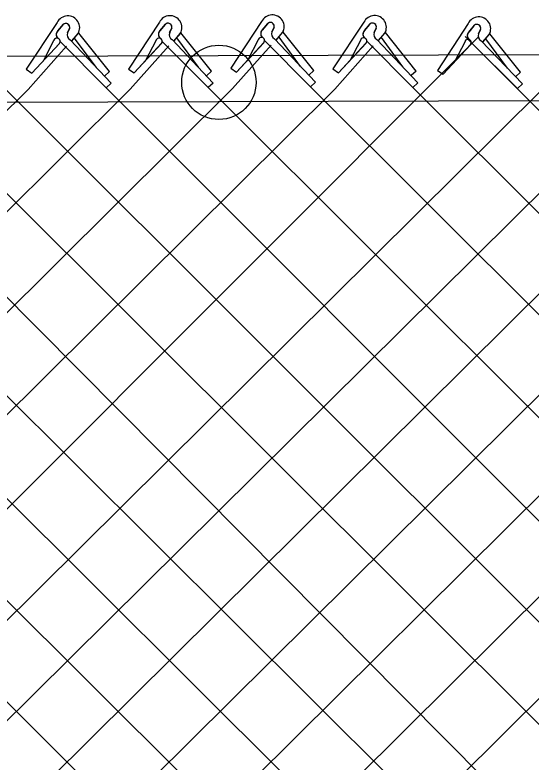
# Model space of a CAD drawing. Extents: x 0 to 2.85, y -0.1 to 1.83.
# Drawn here: x 0.6127 to 0.6534, y 0.8672 to 0.9262 of the extents above; entities that cross this region are included whole.
import ezdxf

# ---------------------------------------------------------------- set-up
doc = ezdxf.new("R2010")
doc.units = 0
doc.layers.add('sb_Chainlink Fence', color=7, linetype='Continuous')
doc.layers.add('sb_Existing Structural Steel', color=7, linetype='Continuous')

msp = doc.modelspace()

# ---------------------------------------------------------------- linework, layer by layer
at = {"layer": 'sb_Chainlink Fence'}
for p, q in [((0.6160067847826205, 0.9255778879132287), (0.6135703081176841, 0.9218889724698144)), ((0.6160543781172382, 0.924909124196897), (0.6164995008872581, 0.9254361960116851)), ((0.6164584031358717, 0.9253928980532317), (0.6160543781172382, 0.924909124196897)), ((0.6240610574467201, 0.9255944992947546), (0.6216245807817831, 0.9219055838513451)), ((0.6241086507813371, 0.9249257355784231), (0.6245537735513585, 0.9254528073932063)), ((0.6245126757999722, 0.9254095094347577), (0.6241086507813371, 0.9249257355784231)), ((0.6321234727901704, 0.925654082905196), (0.6296869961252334, 0.9219651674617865)), ((0.6321710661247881, 0.9249853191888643), (0.6326161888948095, 0.9255123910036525)), ((0.6325750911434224, 0.9254690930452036), (0.6321710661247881, 0.9249853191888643)), ((0.6330971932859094, 0.925183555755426), (0.6329336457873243, 0.9248292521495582)), ((0.6329342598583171, 0.9248418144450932), (0.6330968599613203, 0.9251755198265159)), ((0.6401802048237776, 0.9256093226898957), (0.6377437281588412, 0.9219204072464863)), ((0.6402277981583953, 0.9249405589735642), (0.6406729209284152, 0.9254676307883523)), ((0.6406318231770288, 0.9254243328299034), (0.6402277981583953, 0.9249405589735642)), ((0.6484024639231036, 0.9254973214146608), (0.6459851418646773, 0.921795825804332)), ((0.6484535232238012, 0.9248288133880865), (0.6488959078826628, 0.9253581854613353)), ((0.6488550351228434, 0.9253146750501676), (0.6484535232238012, 0.9248288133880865)), ((0.6169805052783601, 0.9251073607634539), (0.6168169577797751, 0.9247530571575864)), ((0.6168175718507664, 0.9247656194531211), (0.6169801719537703, 0.9250993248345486)), ((0.617163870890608, 0.9241181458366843), (0.6176590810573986, 0.9247043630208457)), ((0.6171704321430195, 0.9241270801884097), (0.6176615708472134, 0.9247063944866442)), ((0.6176590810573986, 0.9247043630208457), (0.6176954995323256, 0.924772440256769)), ((0.6176954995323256, 0.924772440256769), (0.6177265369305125, 0.9248452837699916)), ((0.6201198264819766, 0.9217130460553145), (0.6177069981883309, 0.9247477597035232)), ((0.6250347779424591, 0.9251239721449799), (0.624871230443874, 0.9247696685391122)), ((0.624871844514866, 0.9247822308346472), (0.6250344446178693, 0.9251159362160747)), ((0.6252181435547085, 0.9241347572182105), (0.625713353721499, 0.9247209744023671)), ((0.6252247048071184, 0.9241436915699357), (0.6257158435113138, 0.9247230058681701)), ((0.625713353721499, 0.9247209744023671), (0.625749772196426, 0.9247890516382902)), ((0.625749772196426, 0.9247890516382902), (0.6257808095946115, 0.9248618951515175)), ((0.6281740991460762, 0.9217296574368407), (0.6257612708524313, 0.9247643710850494)), ((0.6332805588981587, 0.9241943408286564), (0.6337757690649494, 0.9247805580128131)), ((0.6332871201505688, 0.9242032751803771), (0.6337782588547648, 0.9247825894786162)), ((0.6337757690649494, 0.9247805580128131), (0.633812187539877, 0.9248486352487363)), ((0.633812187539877, 0.9248486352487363), (0.6338432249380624, 0.924921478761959)), ((0.6362365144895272, 0.9217892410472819), (0.6338236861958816, 0.9248239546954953)), ((0.6411539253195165, 0.9251387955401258), (0.6409903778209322, 0.9247844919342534)), ((0.6409909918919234, 0.9247970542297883), (0.6411535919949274, 0.9251307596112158)), ((0.6413372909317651, 0.9241495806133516), (0.6418325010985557, 0.9247357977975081)), ((0.6413438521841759, 0.9241585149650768), (0.6418349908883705, 0.9247378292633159)), ((0.6418325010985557, 0.9247357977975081), (0.6418689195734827, 0.924803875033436)), ((0.6418689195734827, 0.924803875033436), (0.6418999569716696, 0.9248767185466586)), ((0.6442932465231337, 0.9217444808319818), (0.6418804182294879, 0.9247791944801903)), ((0.6493786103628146, 0.9250318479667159), (0.6492169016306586, 0.9246767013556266)), ((0.649217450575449, 0.9246892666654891), (0.6493783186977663, 0.9250238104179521)), ((0.6495671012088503, 0.9240435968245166), (0.6500592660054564, 0.924632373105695)), ((0.6495736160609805, 0.9240525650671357), (0.6500617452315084, 0.9246344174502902)), ((0.6500592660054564, 0.924632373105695), (0.6500953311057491, 0.9247006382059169)), ((0.6500953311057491, 0.9247006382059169), (0.6501259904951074, 0.924773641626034)), ((0.6525354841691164, 0.9216538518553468), (0.6501069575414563, 0.92467601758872)), ((0.5388867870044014, 0.8139470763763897), (0.6492539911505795, 0.9244664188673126)), ((0.6157294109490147, 0.9241223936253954), (0.6149177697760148, 0.9225708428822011)), ((0.6162310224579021, 0.9240711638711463), (0.6198583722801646, 0.9204284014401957)), ((0.6170287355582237, 0.9242136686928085), (0.6202541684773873, 0.9207870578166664)), ((0.6190808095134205, 0.9220451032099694), (0.6173837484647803, 0.9243550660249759)), ((0.6237836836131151, 0.9241390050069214), (0.6229720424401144, 0.9225874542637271)), ((0.624285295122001, 0.9240877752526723), (0.6279126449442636, 0.9204450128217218)), ((0.6250830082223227, 0.9242302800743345), (0.6283084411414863, 0.9208036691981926)), ((0.6271350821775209, 0.9220617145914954), (0.6254380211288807, 0.9243716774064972)), ((0.6301329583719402, 0.9216604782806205), (0.6323027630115, 0.9239978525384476)), ((0.6301329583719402, 0.9216604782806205), (0.6322889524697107, 0.9239841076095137)), ((0.6318460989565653, 0.9241985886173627), (0.6310344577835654, 0.9226470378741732)), ((0.632347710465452, 0.9241473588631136), (0.6359750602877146, 0.9205045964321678)), ((0.6331454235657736, 0.924289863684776), (0.6363708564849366, 0.9208632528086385)), ((0.6351974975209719, 0.9221212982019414), (0.633500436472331, 0.9244312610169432)), ((0.6399028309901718, 0.9241538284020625), (0.6390911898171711, 0.9226022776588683)), ((0.6404044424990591, 0.9241025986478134), (0.6440317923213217, 0.9204598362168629)), ((0.6412021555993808, 0.9242451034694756), (0.6444275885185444, 0.9208184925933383)), ((0.6432542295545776, 0.9220765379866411), (0.6415571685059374, 0.9243865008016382)), ((0.6481326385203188, 0.9240404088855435), (0.6473290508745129, 0.9224846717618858)), ((0.6481673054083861, 0.9244645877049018), (0.7583572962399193, 0.8142317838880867)), ((0.6486345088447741, 0.9239917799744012), (0.6522806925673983, 0.9203678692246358)), ((0.6494314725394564, 0.9241384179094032), (0.6526746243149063, 0.9207285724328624)), ((0.6514947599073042, 0.9219805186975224), (0.6497857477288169, 0.9242816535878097)), ((0.6137143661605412, 0.9203013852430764), (0.6167496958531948, 0.92371904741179)), ((0.6140162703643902, 0.9215842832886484), (0.6161860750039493, 0.9239216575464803)), ((0.6140162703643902, 0.9215842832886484), (0.6161722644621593, 0.9239079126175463)), ((0.6217686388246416, 0.9203179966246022), (0.6248039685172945, 0.9237356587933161)), ((0.6220705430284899, 0.9216008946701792), (0.624240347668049, 0.9239382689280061)), ((0.6220705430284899, 0.9216008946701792), (0.6242265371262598, 0.9239245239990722)), ((0.6298310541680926, 0.9203775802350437), (0.6328663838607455, 0.9237952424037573)), ((0.6378877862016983, 0.9203328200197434), (0.6409231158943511, 0.9237504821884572)), ((0.6381896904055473, 0.9216157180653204), (0.6403594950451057, 0.9239530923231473)), ((0.6381896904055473, 0.9216157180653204), (0.6403456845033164, 0.9239393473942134)), ((0.6464326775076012, 0.9214934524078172), (0.6485903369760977, 0.9238420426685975)), ((0.6464326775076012, 0.9214934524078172), (0.6485765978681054, 0.9238282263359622)), ((0.6135703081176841, 0.9218889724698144), (0.6140162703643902, 0.9215842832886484)), ((0.6201198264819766, 0.9217130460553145), (0.619724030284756, 0.9213543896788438)), ((0.6216245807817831, 0.9219055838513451), (0.6220705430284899, 0.9216008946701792)), ((0.6281740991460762, 0.9217296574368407), (0.6277783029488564, 0.9213710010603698)), ((0.6296869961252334, 0.9219651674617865), (0.6301329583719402, 0.9216604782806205)), ((0.6362365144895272, 0.9217892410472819), (0.6358407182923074, 0.9214305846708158)), ((0.6377437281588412, 0.9219204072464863), (0.6381896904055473, 0.9216157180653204)), ((0.6442932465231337, 0.9217444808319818), (0.6438974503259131, 0.921385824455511)), ((0.6459851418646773, 0.921795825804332), (0.6464326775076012, 0.9214934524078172)), ((0.6525354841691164, 0.9216538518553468), (0.6521415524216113, 0.9212931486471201)), ((0.5633449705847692, 0.9204720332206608), (0.6700942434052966, 0.8141885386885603)), ((0.5713984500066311, 0.9204516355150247), (0.6781566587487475, 0.8141289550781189)), ((0.5794527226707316, 0.9204682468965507), (0.6862133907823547, 0.8141737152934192)), ((0.5871956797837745, 0.8139470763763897), (0.6944456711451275, 0.9204594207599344)), ((0.5875151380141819, 0.9205278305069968), (0.6950911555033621, 0.8134309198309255)), ((0.5952580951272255, 0.8138874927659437), (0.702499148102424, 0.920480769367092)), ((0.5955718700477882, 0.9204830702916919), (0.7022968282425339, 0.8129284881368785)), ((0.603624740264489, 0.9204773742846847), (0.7100484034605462, 0.8142317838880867)), ((0.6118048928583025, 0.9204487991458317), (0.7189602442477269, 0.813333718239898)), ((0.6202541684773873, 0.9207870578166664), (0.6198583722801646, 0.9204284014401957)), ((0.6283084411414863, 0.9208036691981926), (0.6279126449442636, 0.9204450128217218)), ((0.6279126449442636, 0.9204450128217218), (0.7342218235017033, 0.8142003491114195)), ((0.6363708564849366, 0.9208632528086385), (0.6359750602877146, 0.9205045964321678)), ((0.6359750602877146, 0.9205045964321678), (0.7438798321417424, 0.8126711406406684)), ((0.6444275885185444, 0.9208184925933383), (0.6440317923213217, 0.9204598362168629)), ((0.6440317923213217, 0.9204598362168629), (0.7503038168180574, 0.8142113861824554)), ((0.6526746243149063, 0.9207285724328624), (0.6522806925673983, 0.9203678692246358)), ((0.5069847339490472, 0.8141726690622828), (0.6137143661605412, 0.9203013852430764)), ((0.514654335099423, 0.8140451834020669), (0.6217686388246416, 0.9203179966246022)), ((0.5227790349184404, 0.8139432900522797), (0.6298310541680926, 0.9203775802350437)), ((0.5308325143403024, 0.8139636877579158), (0.6378877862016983, 0.9203328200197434)), ((0.5469492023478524, 0.8138874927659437), (0.6541909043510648, 0.9202303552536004)), ((0.5550059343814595, 0.8139322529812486), (0.6622449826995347, 0.9202887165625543)), ((0.5630588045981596, 0.8139379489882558), (0.6703069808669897, 0.920390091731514)), ((0.5710879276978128, 0.8139432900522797), (0.6783638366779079, 0.9203870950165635)), ((0.5791414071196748, 0.8139636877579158), (0.6864166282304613, 0.9204231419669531)), ((0.6198583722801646, 0.9204284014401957), (0.7276827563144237, 0.8124467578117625))]:
    msp.add_line(p, q, dxfattribs=at)
for centre, radius, start, end in [((0.6168452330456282, 0.9251631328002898), 0.0009354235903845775, 330.7731305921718, 153.67978342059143), ((0.6248995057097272, 0.925179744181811), 0.0009354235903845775, 330.7731305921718, 153.67978342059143), ((0.6329619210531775, 0.9252393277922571), 0.0009354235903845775, 330.7731305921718, 153.67978342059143), ((0.6410186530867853, 0.925194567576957), 0.0009354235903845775, 330.7731305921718, 153.67978342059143), ((0.6492430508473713, 0.9250869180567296), 0.0009354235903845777, 331.07013048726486, 153.97678331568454), ((0.6166912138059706, 0.9251984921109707), 0.00030330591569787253, 342.5147558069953, 140.13680881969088), ((0.616692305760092, 0.9251999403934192), 0.00030494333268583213, 340.73435754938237, 129.21739859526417), ((0.624745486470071, 0.9252151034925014), 0.00030330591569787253, 342.5147558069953, 140.13680881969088), ((0.6247465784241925, 0.9252165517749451), 0.00030494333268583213, 340.73435754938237, 129.21739859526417), ((0.632807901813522, 0.9252746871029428), 0.00030330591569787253, 342.5147558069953, 140.13680881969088), ((0.6328089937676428, 0.9252761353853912), 0.00030494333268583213, 340.73435754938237, 129.21739859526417), ((0.6408646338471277, 0.9252299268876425), 0.00030330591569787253, 342.5147558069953, 140.13680881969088), ((0.6408657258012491, 0.925231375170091), 0.00030494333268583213, 340.73435754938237, 129.21739859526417), ((0.6490888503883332, 0.9251214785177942), 0.0003033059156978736, 342.81175570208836, 140.43380871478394), ((0.6490899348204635, 0.9251229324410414), 0.00030494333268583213, 341.0313574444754, 129.51439849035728), ((0.6163138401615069, 0.9246258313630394), 0.0003843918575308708, 140.20166010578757, 233.0052527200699), ((0.6163243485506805, 0.9246262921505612), 0.0003909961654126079, 133.66718540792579, 232.2343578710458), ((0.6172046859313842, 0.924593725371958), 0.00041880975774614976, 156.48328493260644, 245.15783350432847), ((0.6243681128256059, 0.9246424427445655), 0.0003843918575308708, 140.20166010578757, 233.0052527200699), ((0.6243786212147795, 0.9246429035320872), 0.0003909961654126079, 133.66718540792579, 232.2343578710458), ((0.6252589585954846, 0.9246103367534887), 0.00041880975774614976, 156.48328493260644, 245.15783350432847), ((0.6324305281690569, 0.9247020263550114), 0.0003843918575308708, 140.20166010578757, 233.0052527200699), ((0.6324410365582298, 0.9247024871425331), 0.0003909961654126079, 133.66718540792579, 232.2343578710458), ((0.633321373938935, 0.9246699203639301), 0.00041880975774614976, 156.48328493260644, 245.15783350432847), ((0.640487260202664, 0.9246572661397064), 0.0003843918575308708, 140.20166010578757, 233.0052527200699), ((0.6404977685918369, 0.9246577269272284), 0.0003909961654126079, 133.66718540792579, 232.2343578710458), ((0.6413781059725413, 0.9246251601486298), 0.00041880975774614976, 156.48328493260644, 245.15783350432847), ((0.6487144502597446, 0.9245468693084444), 0.0003843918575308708, 140.4986600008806, 233.30225261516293), ((0.6487249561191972, 0.9245473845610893), 0.0003909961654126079, 133.96418530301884, 232.53135776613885), ((0.6496054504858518, 0.9245193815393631), 0.00041880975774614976, 156.78028482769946, 245.4548333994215), ((0.6159813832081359, 0.9240782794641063), 0.00025580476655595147, 319.02146199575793, 170.0695590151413), ((0.6240356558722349, 0.9240948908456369), 0.00025580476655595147, 319.02146199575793, 170.0695590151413), ((0.6320980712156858, 0.9241544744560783), 0.00025580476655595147, 319.02146199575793, 170.0695590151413), ((0.640154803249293, 0.924109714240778), 0.00025580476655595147, 319.02146199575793, 170.0695590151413), ((0.6483848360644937, 0.9239976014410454), 0.00025580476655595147, 319.318461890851, 170.3665589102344)]:
    msp.add_arc(centre, radius, start, end, dxfattribs=at)
at = {"layer": 'sb_Existing Structural Steel'}
for p, q in [((0.32972619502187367, 0.922068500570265), (0.7463728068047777, 0.9233474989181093)), ((0.3297730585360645, 0.9184370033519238), (0.7393045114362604, 0.9196941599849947))]:
    msp.add_line(p, q, dxfattribs=at)
msp.add_circle((0.6287514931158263, 0.9208572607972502), 0.002929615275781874, dxfattribs=at)

doc.saveas('drawing.dxf')
